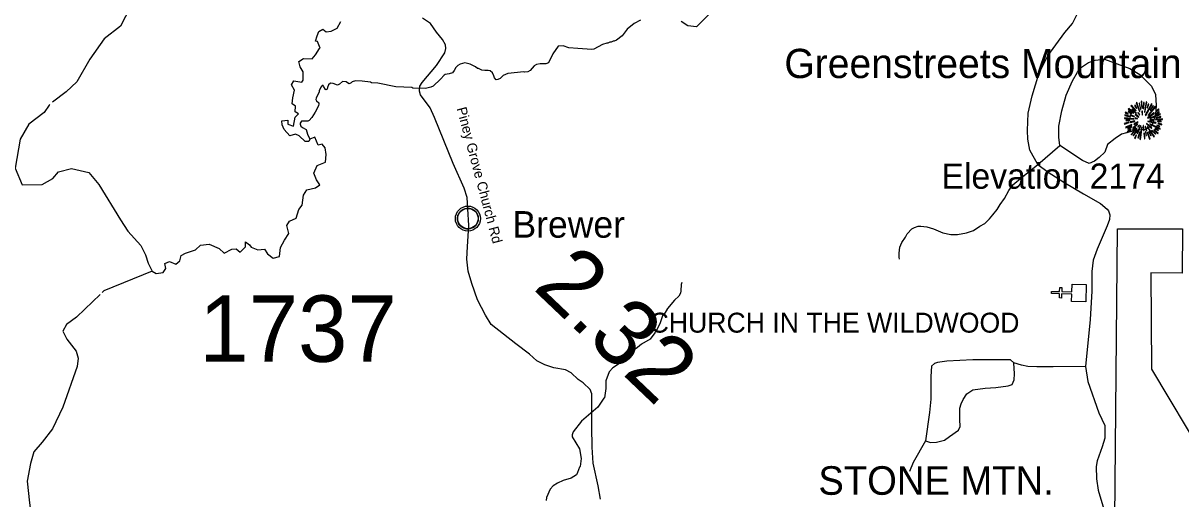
# Model space of a CAD drawing. Extents: x 1248089 to 1457196, y 820910 to 988753.
# Drawn here: x 1379894 to 1388614, y 954519 to 958101 of the extents above; entities that cross this region are included whole.
import ezdxf

# ---------------------------------------------------------------- set-up
doc = ezdxf.new("R2010")
doc.units = 0
for name, color, linetype in [('Exist Boundary Land Use Park State Division NC Parks and Recreation', 7, 'Continuous'), ('Exist Boundary Land Use Park State Division NC Parks and Recreation Label', 7, 'Continuous'), ('Exist Civil Demographics Community CELL', 7, 'Continuous'), ('Exist Civil Demographics Community Label', 7, 'Continuous'), ('Exist Cultural Church CELL', 7, 'Continuous'), ('Exist Geographical Mountain Summit CELL', 7, 'Continuous'), ('Exist Geographical Mountain Summit Elevation Number Label', 7, 'Continuous'), ('Exist Geographical Mountain Summit Label', 7, 'Continuous'), ('Exist Hydrographic Creek Single Shore', 7, 'Continuous'), ('Exist Hydrographic Misc Water Feature', 7, 'Continuous'), ('Exist Road Non-System Type 51', 7, 'Continuous'), ('Exist Road Secondary Type 41 Attributed', 7, 'Continuous'), ('Exist Road Secondary Type 51 Label', 7, 'Continuous'), ('Prop GRAU CAT1 Cell', 7, 'Continuous'), ('Prop Lane Lines', 7, 'Continuous'), ('Prop ROW RW Lines', 7, 'Continuous')]:
    doc.layers.add(name, color=color, linetype=linetype)

msp = doc.modelspace()

# ---------------------------------------------------------------- linework, layer by layer
at = {"layer": 'Exist Boundary Land Use Park State Division NC Parks and Recreation'}
msp.add_lwpolyline([(1388647.4, 953121.1), (1388644.3, 952690.1), (1388330.4, 952689.1), (1388325.3, 952444.2), (1387706.3, 952440.2), (1387713.2, 952872.1), (1387889.3, 953013.1), (1387894.2, 953270.1), (1388106.3, 953275.1), (1388136.3, 956551.2), (1388626.2, 956552.2), (1388624.3, 956219.2), (1388388.3, 956221.2), (1388393.2, 955494.2), (1388792.3, 954828.2), (1389219.4, 954831.2), (1389213.2, 953121.1), (1388647.4, 953121.1)], dxfattribs=at)
at = {"layer": 'Exist Civil Demographics Community CELL'}
msp.add_lwpolyline([(1383166.7, 956641.8), (1383167.6, 956647.4), (1383169.4, 956653.9), (1383172.3, 956661.1), (1383175.3, 956666.9), (1383178.6, 956672.6), (1383182.4, 956677.7), (1383186.3, 956682.1), (1383190.9, 956686.7), (1383196.4, 956691.3), (1383201.9, 956694.9), (1383206.7, 956697.8), (1383211.8, 956700.3), (1383217.3, 956702.6), (1383222.9, 956704.4), (1383227.2, 956705.5), (1383232.1, 956706.3), (1383236.2, 956707), (1383242.6, 956707.3), (1383247, 956707.2), (1383252.7, 956706.9), (1383257.6, 956706.2), (1383262.5, 956705.2), (1383267.5, 956703.8), (1383272.7, 956701.8), (1383279.3, 956698.9), (1383285.6, 956695.4), (1383290.6, 956691.9), (1383295.8, 956687.9), (1383299.1, 956684.7), (1383303.2, 956680.3), (1383307.1, 956675.6), (1383310.2, 956671.1), (1383313.3, 956666), (1383315.8, 956660.9), (1383317.8, 956655.9), (1383319.4, 956650.9), (1383320.6, 956646.3), (1383321.7, 956640.2), (1383322.4, 956635.5), (1383322.6, 956629.5), (1383322.4, 956623.7), (1383321.9, 956618), (1383320.9, 956612.6), (1383319.3, 956606.4), (1383317.4, 956600.6), (1383315.1, 956595.5), (1383311.9, 956589.5), (1383308.7, 956584.2), (1383305.2, 956579.5), (1383301, 956574.7), (1383295.7, 956569.8), (1383290.7, 956565.7), (1383285.7, 956562.2), (1383281.3, 956559.7), (1383274.5, 956556.5), (1383267.4, 956553.8), (1383261.4, 956552.3), (1383254.8, 956551), (1383250.4, 956550.5), (1383245.9, 956550.3), (1383240.3, 956550.3), (1383236, 956550.7), (1383230.4, 956551.4), (1383224.5, 956552.7), (1383219.9, 956554), (1383214.7, 956555.9), (1383210.1, 956557.9), (1383206.2, 956560.1), (1383199.4, 956564.2), (1383193.8, 956568.5), (1383188.9, 956573), (1383184.5, 956577.8), (1383181.3, 956581.8), (1383178.3, 956585.9), (1383174.2, 956593), (1383172.5, 956596.6), (1383170.8, 956600.6), (1383168.2, 956608.8), (1383166.7, 956615.8), (1383166, 956621), (1383165.6, 956627.3), (1383165.6, 956632), (1383166.1, 956638.5)], close=True, dxfattribs=at)
for centre, radius in [((1383244.3, 956629.4), 94.3), ((1383244, 956629.6), 76.7)]:
    msp.add_circle(centre, radius, dxfattribs=at)
at = {"layer": 'Exist Cultural Church CELL'}
msp.add_lwpolyline([(1387790.7, 956004.2), (1387792, 956061.1), (1387715.8, 956062.9), (1387715.1, 956030.9), (1387699.1, 956031.3), (1387699.9, 956063.3), (1387639.7, 956064.8), (1387640.1, 956080.8), (1387700.3, 956079.3), (1387701, 956111.3), (1387717, 956110.9), (1387716.2, 956079), (1387792.3, 956077.1), (1387793.9, 956134.7), (1387900.3, 956132.1), (1387897.1, 956001.5)], close=True, dxfattribs=at)
at = {"layer": 'Exist Geographical Mountain Summit CELL'}
for points in [[(1388217.2, 957453.9), (1388256.8, 957423.4), (1388259, 957425.6), (1388220.9, 957458.3)], [(1388237.6, 957478.6), (1388273.5, 957441.2), (1388276.8, 957443.7), (1388241.6, 957483.4)], [(1388265.1, 957480.1), (1388280.8, 957458.3), (1388282.6, 957459.7), (1388269.2, 957484.1)], [(1388276, 957501.9), (1388302.2, 957435), (1388305.2, 957436.1), (1388281.2, 957504.4)], [(1388309.9, 957449.9), (1388312.4, 957450.7), (1388303.4, 957498.6), (1388299, 957497.5)], [(1388314.6, 957511.3), (1388318.7, 957459.3), (1388321.9, 957459.7), (1388320.5, 957512.4)], [(1388330.6, 957457.2), (1388334.6, 957457.2), (1388338.2, 957504.4), (1388332.8, 957504.4)], [(1388342.6, 957428.8), (1388357.5, 957505.9), (1388352, 957507.7), (1388339.3, 957429.6)], [(1388345.8, 957407), (1388348.8, 957405.2), (1388397.4, 957489.9), (1388392, 957493.5)], [(1388360.3, 957464.1), (1388363.7, 957462.9), (1388373.1, 957489.9), (1388368.4, 957491.7)], [(1388366.9, 957408.5), (1388369.1, 957406.3), (1388424.7, 957470.6), (1388420.7, 957475.4)], [(1388404.4, 957480.1), (1388383.3, 957446.6), (1388386.2, 957445.5), (1388408.7, 957476.8)], [(1388188.8, 957383.8), (1388260.8, 957376.8), (1388261.1, 957379.8), (1388188.8, 957388.8)], [(1388191.4, 957404.8), (1388232.8, 957395.4), (1388234, 957398.7), (1388192.5, 957409.6)], [(1388194.3, 957424.1), (1388216.8, 957415.4), (1388217.9, 957418.3), (1388195.8, 957429.2)], [(1388200.9, 957366.3), (1388230.6, 957367.8), (1388230.6, 957371.4), (1388199.8, 957371.4)], [(1388216.1, 957435), (1388241.9, 957418.7), (1388244.1, 957421.3), (1388219, 957439)], [(1388232.8, 957407), (1388263.3, 957395.1), (1388264.5, 957397.2), (1388235, 957411.1)], [(1388245.5, 957451), (1388278.2, 957421.9), (1388280.4, 957424.1), (1388248.4, 957456.1)], [(1388269.2, 957412.5), (1388294.3, 957393.5), (1388296.4, 957396.5), (1388271.7, 957415.7)], [(1388269.5, 957382.7), (1388286.6, 957380.5), (1388287, 957382.7), (1388270.3, 957387)], [(1388288.8, 957425.6), (1388302.6, 957409.2), (1388304.8, 957411.4), (1388292.1, 957428.5)], [(1388320.1, 957438), (1388321.5, 957408.8), (1388324.1, 957409.2), (1388324.1, 957438.3)], [(1388363.7, 957388.5), (1388365.5, 957386), (1388414.1, 957421.9), (1388410.9, 957426.3)], [(1388379.7, 957372.9), (1388379.7, 957370), (1388409.8, 957370), (1388410.5, 957375)], [(1388380.7, 957385.6), (1388381.8, 957383.4), (1388459.9, 957412.1), (1388458.1, 957416.8)], [(1388422.9, 957371.8), (1388475.2, 957375), (1388475.6, 957379.8), (1388423.3, 957375)], [(1388424.7, 957413.6), (1388452.3, 957428.5), (1388449.4, 957433.6), (1388423.3, 957416.1)], [(1388424.7, 957436.5), (1388426.5, 957434), (1388449.4, 957450.3), (1388445.8, 957453.9)], [(1388426.5, 957385.6), (1388463.3, 957392.1), (1388461.8, 957397.6), (1388425.1, 957387.8)], [(1388187.4, 957346), (1388188.8, 957340.9), (1388224.9, 957351.5), (1388222.7, 957354.7)], [(1388197.2, 957318.3), (1388199.8, 957313.7), (1388245.2, 957333.6), (1388243.7, 957338.4)], [(1388208.5, 957281.6), (1388211.4, 957277.6), (1388239.8, 957298.7), (1388237.2, 957302)], [(1388214.7, 957302.4), (1388243.7, 957319.1), (1388241.6, 957322.7), (1388212.5, 957307.4)], [(1388233.2, 957357.3), (1388234.3, 957352.5), (1388267.4, 957360.9), (1388266.7, 957364.5)], [(1388239.4, 957262), (1388242.3, 957259.5), (1388283, 957307.1), (1388280.1, 957309.2)], [(1388254.7, 957293.3), (1388273.9, 957311.4), (1388270.6, 957313.7), (1388250.3, 957296.5)], [(1388251, 957311.8), (1388253.9, 957308.2), (1388288.4, 957336.6), (1388286.6, 957339.1)], [(1388279.4, 957293.3), (1388254.3, 957254.1), (1388257.5, 957251.5), (1388283.4, 957291.1)], [(1388260.8, 957343.1), (1388263, 957338.4), (1388291.7, 957353.6), (1388290.7, 957356.9)], [(1388282.6, 957271.9), (1388287, 957270.1), (1388313.5, 957328.5), (1388311, 957329.3)], [(1388289.5, 957321.3), (1388292.8, 957318.3), (1388303, 957334.7), (1388301.1, 957336.2)], [(1388304, 957226.5), (1388308.8, 957225.3), (1388321.5, 957314.7), (1388318.3, 957315.5)], [(1388329.5, 957330.4), (1388333.5, 957293.3), (1388337.9, 957293.6), (1388332.8, 957331.1)], [(1388345.5, 957321.7), (1388354.2, 957291.8), (1388358.2, 957293.6), (1388347.7, 957322.7)], [(1388355.3, 957255.1), (1388349.9, 957285), (1388346.6, 957285), (1388351, 957254.1)], [(1388353.9, 957342), (1388392.4, 957306.7), (1388394.9, 957311.1), (1388355.7, 957344.2)], [(1388360, 957319.4), (1388410.5, 957244.6), (1388414.1, 957247.5), (1388362.5, 957320.5)], [(1388365.1, 957359.1), (1388425.8, 957347.1), (1388426.9, 957351.5), (1388366.2, 957362.7)], [(1388370.5, 957282.4), (1388386.5, 957252.9), (1388390.6, 957255.1), (1388374.2, 957283.8)], [(1388378.9, 957339.5), (1388457.1, 957301.3), (1388458.9, 957306.7), (1388380.4, 957342.4)], [(1388392.4, 957293.6), (1388422.5, 957264.5), (1388425.8, 957267.1), (1388394.6, 957296.1)], [(1388409.1, 957294.3), (1388439.6, 957268.5), (1388442.8, 957272.2), (1388410.9, 957296.9)], [(1388418.2, 957305.3), (1388443.2, 957292.2), (1388445.8, 957295.9), (1388420.4, 957309.2)], [(1388432.4, 957329.3), (1388453.4, 957321.3), (1388455.2, 957325.7), (1388433.8, 957332.5)], [(1388437.8, 957359.8), (1388464.3, 957357.6), (1388464.3, 957361.9), (1388438.2, 957363)], [(1388441.8, 957342.7), (1388470.1, 957335.4), (1388470.8, 957340.9), (1388442.8, 957347.1)], [(1388264.5, 957234.8), (1388269.2, 957231.9), (1388280.1, 957256.6), (1388276.8, 957258.8)], [(1388294.3, 957236.6), (1388306.2, 957279.4), (1388302.6, 957279.8), (1388289.9, 957237.6)], [(1388335.7, 957271.9), (1388339.3, 957229.4), (1388343.3, 957230.4), (1388340, 957271.9)], [(1388360, 957276.6), (1388377.5, 957226.8), (1388381.8, 957228.6), (1388363, 957277.3)]]:
    msp.add_lwpolyline(points, close=True, dxfattribs=at)
at = {"layer": 'Exist Hydrographic Creek Single Shore'}
for points in [[(1379953, 959670.2), (1379940.1, 959549.2), (1379949.4, 959505), (1380005.6, 959461.2), (1380058.7, 959423.7), (1380124.3, 959367.4), (1380180.6, 959304.9), (1380246.2, 959239.2), (1380280.6, 959182.9), (1380280.6, 959064.1), (1380293.1, 958939), (1380371.2, 958773.3), (1380561.6, 958522.5), (1380605.3, 958453.7), (1380621, 958444.3), (1380708.5, 958309.9), (1380702.2, 958222.3), (1380627.2, 958078.5), (1380505.4, 957981.5), (1380396, 957828.3), (1380299.1, 957659.5), (1380217.9, 957584.4), (1380116.5, 957505.2)], [(1380473.6, 956057.3), (1380358.5, 955946.7), (1380296, 955887.3), (1380221, 955831), (1380192.9, 955781), (1380224.2, 955721.5), (1380292.9, 955630.9), (1380308.5, 955577.7), (1380302.3, 955515.2), (1380192.9, 955208.7), (1380114.8, 955046.1), (1380036.7, 954946.1), (1379974.3, 954872.9), (1379949.3, 954785.4), (1379924.3, 954650.9), (1379943, 954488.3), (1379961.8, 954332), (1379955.5, 954244.4), (1379902.4, 954191.2), (1379857.3, 954135.7)]]:
    msp.add_lwpolyline(points, dxfattribs=at)
at = {"layer": 'Exist Hydrographic Misc Water Feature'}
for points in [[(1385055, 958163.8), (1384964.8, 958074.1), (1384901, 958079.6), (1384849.7, 958113)], [(1380864.9, 956233.1), (1380896.5, 956216.6), (1380949.7, 956222.9), (1380968.4, 956254.2), (1380962.2, 956291.7), (1380996.5, 956307.3), (1381043.4, 956285.4), (1381074.7, 956310.5), (1381084, 956351.1), (1381118.4, 956369.9), (1381193.4, 956394.9), (1381230.9, 956429.3), (1381296.5, 956435.5), (1381371.5, 956404.3), (1381409, 956369.9), (1381465.2, 956398), (1381499.6, 956401.1), (1381527.7, 956376.1), (1381568.4, 956416.8), (1381568.4, 956454.3), (1381599.6, 956432.4), (1381612.1, 956413.6), (1381662.1, 956394.9), (1381712.1, 956398), (1381734, 956363.6), (1381777.7, 956332.3), (1381824.6, 956344.8), (1381833.9, 956410.5), (1381862.1, 956466.8), (1381896.4, 956516.8), (1381880.8, 956576.2), (1381899.6, 956610.6), (1381949.6, 956632.5), (1381971.4, 956698.2), (1381996.4, 956729.5), (1382005.8, 956804.5), (1382030.8, 956845.2), (1382096.4, 956860.8), (1382127.7, 956882.7), (1382102.7, 956920.2), (1382083.9, 956970.2), (1382108.9, 957029.6), (1382171.4, 957054.7), (1382177.7, 957110.9), (1382168.3, 957161), (1382146.4, 957189.1), (1382115.2, 957182.9), (1382090.2, 957242.3), (1382052.6, 957227.6), (1382046.4, 957208.8), (1382018.2, 957208.8), (1381974.5, 957252.6), (1381946.4, 957265.1), (1381902.9, 957253.2), (1381861, 957299.2), (1381844, 957336.1), (1381843, 957365.1), (1381887.9, 957370.1), (1381888.9, 957339.1), (1381930.8, 957326.1), (1381943.8, 957393.1), (1381967.8, 957419), (1381943.3, 957434), (1381946.4, 957474.6), (1381921.4, 957493.4), (1381924.5, 957537.2), (1381937, 957596.6), (1381915.1, 957637.2), (1381933.9, 957665.4), (1381993.3, 957656), (1382002.6, 957671.6), (1382002.6, 957734.2), (1381980.8, 957771.7), (1381971.4, 957812.3), (1382005.8, 957834.2), (1382071.4, 957831.1), (1382096.4, 957862.4), (1382127.6, 957909.3), (1382130.7, 957912.4), (1382112, 957962.4), (1382096.4, 957965.6), (1382108.9, 958006.2), (1382121.4, 958037.5), (1382152.6, 958056.2), (1382177.6, 958034.4), (1382215.1, 958040.6), (1382258.8, 958062.5), (1382287, 958112.5)], [(1384544, 958122.6), (1384497.3, 958097.8), (1384443, 958055.8), (1384406.1, 958006.3), (1384362.3, 957973.1), (1384346.1, 957965.5), (1384338.1, 957965.7), (1384321.9, 957958), (1384313.9, 957958.3), (1384297.7, 957950.7), (1384289.7, 957950.9), (1384257.5, 957939.7), (1384192.6, 957905.4), (1384176.5, 957901.8), (1384071.1, 957909.7), (1384005.3, 957914.9), (1383960.9, 957929.4), (1383925.1, 957928)], [(1383925.1, 957928), (1383885, 957869), (1383852.1, 957801.8), (1383829.9, 957794.3), (1383787.9, 957795.3), (1383759.7, 957790.1), (1383743.5, 957780.5), (1383712.7, 957743.3), (1383696.4, 957733.6), (1383672.4, 957732.3), (1383664.4, 957734.4), (1383544.1, 957721.4), (1383509.7, 957706.2), (1383487.2, 957684.8), (1383469, 957675.3), (1383456.9, 957673.6), (1383443.2, 957688), (1383439.7, 957704.1), (1383428.2, 957726.3), (1383412.5, 957740.7), (1383396.6, 957745.1), (1383372.6, 957743.8), (1383348.6, 957746.3), (1383324.9, 957758.9), (1383316.9, 957759.1), (1383301.2, 957771.5), (1383261.8, 957792.5), (1383222, 957801.5), (1383185.7, 957792.4), (1383167.6, 957782.8), (1383153.1, 957767.1), (1383140.6, 957743.5), (1383128.2, 957727.8), (1383104, 957718.4), (1383073.8, 957715.2), (1383065.7, 957709.3), (1383036.9, 957678.1), (1382981.8, 957627.4), (1382965.6, 957619.8), (1382925.3, 957608.8), (1382829.3, 957611.2), (1382821.4, 957615.4), (1382701.6, 957622.4), (1382566.2, 957649.8), (1382518.3, 957651), (1382510.4, 957655.2), (1382446.6, 957664.8), (1382398.6, 957666), (1382372.4, 957658.7), (1382364.8, 957650.1), (1382350, 957643.2), (1382338, 957650.8), (1382326.4, 957659.8), (1382300.4, 957660.4), (1382277.9, 957640.9), (1382261.7, 957633.3), (1382230.1, 957646.2), (1382208.1, 957648.7), (1382193.8, 957635.1), (1382187.4, 957617.3), (1382183.5, 957602.7), (1382177.4, 957599.8), (1382172, 957601.5), (1382159.5, 957622), (1382153.7, 957630.2), (1382145.3, 957631.1), (1382138.2, 957622.2), (1382124.8, 957592.7), (1382124.6, 957584.8), (1382100.8, 957536.7), (1382098.5, 957526.9), (1382102.9, 957515.3), (1382120.6, 957500.9), (1382122.4, 957492.8), (1382118, 957476.9), (1382094.8, 957429.5), (1382069.9, 957390.2), (1382047.4, 957368.7), (1382039.3, 957362.9), (1381991.2, 957362.1), (1381980.8, 957348.3), (1381980.7, 957340.3), (1381986.3, 957326.2), (1381998, 957313.9), (1382025.7, 957299.2), (1382036.9, 957265), (1382052.6, 957227.6)], [(1380095.5, 957488.8), (1380089.8, 957484.3), (1380052.3, 957428.1), (1379937.1, 957339.5), (1379871.5, 957226.9), (1379834, 957008), (1379887.1, 956882.9), (1380036.8, 956886.7), (1380118.1, 956930.4), (1380161.8, 956980.5), (1380258.7, 957005.5), (1380389.9, 956977.3), (1380464.9, 956886.7), (1380627.4, 956620.9), (1380683.7, 956533.3), (1380780.5, 956427), (1380814.9, 956355.1), (1380836.8, 956292.6), (1380864.9, 956233.1)], [(1380864.9, 956233.1), (1380502.8, 956085.3), (1380490.6, 956073.5)], [(1384854.3, 956148.6), (1384850, 956132.6), (1384848.8, 956084.7), (1384844.5, 956068.8), (1384831.9, 956045), (1384801.1, 956013.8), (1384747.6, 955951.1), (1384718.5, 955903.8), (1384710.3, 955896), (1384690.8, 955836.6), (1384657.3, 955773.3), (1384652.1, 955770.2), (1384616, 955722.4), (1384551.1, 955684), (1384522.5, 955658.7), (1384463.5, 955618.2), (1384379.5, 955534.2), (1384336.8, 955505.3), (1384308, 955476), (1384282.4, 955407.3), (1384283, 955350.6), (1384273.3, 955278.8), (1384268.3, 955276.7), (1384221.6, 955208.1), (1384099, 955103.2), (1384037.2, 955024.7), (1384028.6, 955000.9), (1384030.2, 954984.9), (1384084, 954895.5), (1384098.3, 954823.1), (1384088.8, 954763.3), (1384084, 954757.2), (1384069.7, 954717.5)], [(1384069.7, 954717.5), (1384063.2, 954700), (1384022.7, 954675), (1383962.2, 954656.5), (1383919.8, 954637.5), (1383887.3, 954616.3), (1383862.7, 954592.9), (1383835.2, 954529.7), (1383834.6, 954505.7)]]:
    msp.add_lwpolyline(points, dxfattribs=at)
at = {"layer": 'Exist Road Non-System Type 51'}
for points in [[(1387536, 957035.5), (1387476, 957144.9), (1387461, 957227.5), (1387459.1, 957293.3), (1387464.8, 957422.9), (1387494.8, 957554.4), (1387543.6, 957717.9), (1387613, 957853.7), (1387671.2, 957938.3), (1387740.2, 958029.6), (1387797, 958098), (1387830.7, 958163.7), (1387866.4, 958244.5), (1387885.2, 958291.5), (1387931.9, 958331.4), (1388011.7, 958374.1), (1388048.8, 958400.4), (1388066.7, 958432.7), (1388059.6, 958484.2), (1388033, 958530.3)], [(1387703, 957178.3), (1387695.5, 957242.2), (1387695.5, 957324.8), (1387718.1, 957439.4), (1387750, 957559.7), (1387798.8, 957666.8), (1387834.4, 957732.5), (1387866.4, 957770.1), (1387917, 957803.9), (1387967.7, 957820.8), (1388039.1, 957828.3), (1388230.6, 957758.8), (1388305.6, 957713.7), (1388350.7, 957668.6), (1388392, 957627.3), (1388422, 957563.4), (1388427.7, 957480.8), (1388423.9, 957415), (1388403.3, 957347.4), (1388386.4, 957324.8), (1388346.9, 957300.4), (1388279.4, 957294.8), (1388166.7, 957264.7), (1388117.9, 957232.8), (1388061.6, 957187.7), (1388040.9, 957129.5), (1387999.6, 957090), (1387964, 957061.8), (1387922.7, 957044.9), (1387872, 957065.6), (1387703, 957178.3)], [(1387536, 957035.5), (1387703, 957178.3)], [(1386495.3, 956323.3), (1386492.7, 956338.6), (1386492.7, 956369.3), (1386497.8, 956412.8), (1386513.2, 956448.5), (1386538.7, 956489.4), (1386551.5, 956515), (1386587.2, 956550.8), (1386607.7, 956561), (1386635.8, 956571.2), (1386656.2, 956571.2), (1386699.6, 956566.1), (1386750.7, 956550.8), (1386822.2, 956522.7), (1386881, 956509.9), (1386932, 956509.9), (1386998.4, 956522.7), (1387052.1, 956540.6), (1387100.6, 956571.2), (1387136.4, 956591.7), (1387172.1, 956627.5), (1387197.7, 956658.1), (1387230.9, 956696.5), (1387253.8, 956734.8), (1387284.5, 956780.8), (1387317.7, 956839.6), (1387348.3, 956883), (1387419.9, 956944.4), (1387536, 957035.5)], [(1387536, 957035.5), (1387614, 956977.6), (1387731.4, 956903.5), (1387879.6, 956816.6), (1388007.3, 956742.5), (1388058.4, 956699), (1388068.6, 956688.8), (1388078.8, 956658.1), (1388076.2, 956622.3), (1388058.4, 956573.8), (1387984.3, 956400), (1387953.6, 956315.6), (1387943.4, 956231.3), (1387943.4, 956083.1), (1387930.7, 955868.4), (1387894.9, 955514.6)], [(1387356, 955542.8), (1387330.4, 955565.8), (1387241, 955565.8), (1387046.9, 955565.8), (1386850.3, 955555.5), (1386781.3, 955545.3), (1386758.3, 955537.6), (1386735.3, 955517.2), (1386730.2, 955440.5), (1386730.2, 955269.3), (1386720, 955169.6), (1386689.4, 954954.9)], [(1386689.4, 954954.9), (1386727.7, 954942.1), (1386773.6, 954944.7), (1386832.4, 954960), (1386870.7, 954988.1), (1386939.7, 955036.7), (1386952.4, 955064.8), (1386949.9, 955115.9), (1386949.9, 955202.8), (1386960.1, 955233.5), (1386975.4, 955266.7), (1387001, 955310.2), (1387046.9, 955340.8), (1387138.9, 955353.6), (1387220.6, 955356.2), (1387313.1, 955370), (1387343.7, 955380.2), (1387358.5, 955415), (1387361.1, 955461), (1387356, 955542.8)], [(1387894.9, 955514.6), (1387652.2, 955512.1), (1387529.6, 955512.1), (1387460.7, 955514.6), (1387414.7, 955524.9), (1387356, 955542.8)], [(1387894.9, 955514.6), (1387912.7, 955402.2), (1387997, 955167), (1388040.3, 955071.2), (1388040.3, 955027.7), (1388040.3, 954976.6), (1388019.9, 954910.1), (1387984.1, 954805.3), (1387976.5, 954761.9), (1387979, 954669.9), (1387991.8, 954585.5), (1388025, 954465.4), (1388091.4, 954304.4), (1388114, 954231.5), (1388126.7, 954162.4), (1388121.6, 954103.7), (1388073.1, 953873.6), (1388073.1, 953807.2), (1388101.2, 953715.2), (1388159.9, 953579.7), (1388180.3, 953445.6), (1388188, 953353.6), (1388182.8, 953312.7), (1388119, 953049.4)], [(1386689.4, 954954.9), (1386598.1, 954792.6), (1386568.9, 954725.5)]]:
    msp.add_lwpolyline(points, dxfattribs=at)
at = {"layer": 'Exist Road Secondary Type 41 Attributed'}
for points in [[(1383823.7, 955528.7), (1383763.3, 955559), (1383708.1, 955607.6), (1383605.7, 955685.1), (1383420, 955832.8), (1383375.4, 955901.1), (1383317.6, 956016.7), (1383274.3, 956140.3), (1383246.9, 956232.7), (1383236.4, 956323.4), (1383241.7, 956419.3), (1383250.9, 956577), (1383242.9, 956703.4), (1383239, 956787.5), (1383215.4, 956857.2), (1383132.6, 957045.1), (1382993.7, 957391.2), (1382960.9, 957462.2), (1382887.3, 957560.7), (1382879.7, 957587.6), (1382882.3, 957625), (1382900.3, 957654.6), (1383007.1, 957780.7), (1383070.1, 957877.3), (1383077.8, 957909.5), (1383075.2, 957937.8), (1383053.4, 957976.4), (1383008.8, 958033.7), (1382961.2, 958096.8), (1382903.3, 958138)], [(1384242.4, 954516.3), (1384224, 954617.5), (1384188.7, 954788.8), (1384180.8, 954907.1), (1384178.2, 955062.2), (1384178.2, 955310.6), (1384165.1, 955342.1), (1384112.5, 955392.1), (1384074.5, 955417), (1384020.6, 955468.3), (1383978.6, 955489.3), (1383892, 955506.4), (1383823.7, 955528.7)]]:
    msp.add_lwpolyline(points, dxfattribs=at)

# ---------------------------------------------------------------- texts
at = {"layer": 'Exist Boundary Land Use Park State Division NC Parks and Recreation Label'}
msp.add_text('STONE MTN.', height=215, dxfattribs=at).set_placement((1385883.8, 954549.6))
at = {"layer": 'Exist Civil Demographics Community Label'}
msp.add_text('Brewer', height=200, dxfattribs=at).set_placement((1383579.8, 956485.3))
at = {"layer": 'Exist Geographical Mountain Summit Elevation Number Label'}
msp.add_text('Elevation 2174', height=190, dxfattribs=at).set_placement((1386810.6, 956853.9))
at = {"layer": 'Exist Geographical Mountain Summit Label'}
msp.add_text('Greenstreets Mountain', height=220, dxfattribs=at).set_placement((1385627.6, 957687.3))
at = {"layer": 'Exist Road Secondary Type 51 Label'}
msp.add_text('Piney Grove Church Rd', height=75, rotation=284.96631, dxfattribs=at).set_placement((1383158.5, 957458.2))
at = {"layer": 'Prop GRAU CAT1 Cell'}
msp.add_text('2.32', height=500, rotation=316.40749, dxfattribs=at).set_placement((1383726.6, 956103))
at = {"layer": 'Prop Lane Lines'}
msp.add_text('1737', height=500, dxfattribs=at).set_placement((1381220.9, 955550.8))
at = {"layer": 'Prop ROW RW Lines'}
msp.add_text('CHURCH IN THE WILDWOOD', height=150, dxfattribs=at).set_placement((1384612.3, 955770.6))

doc.saveas('drawing.dxf')
